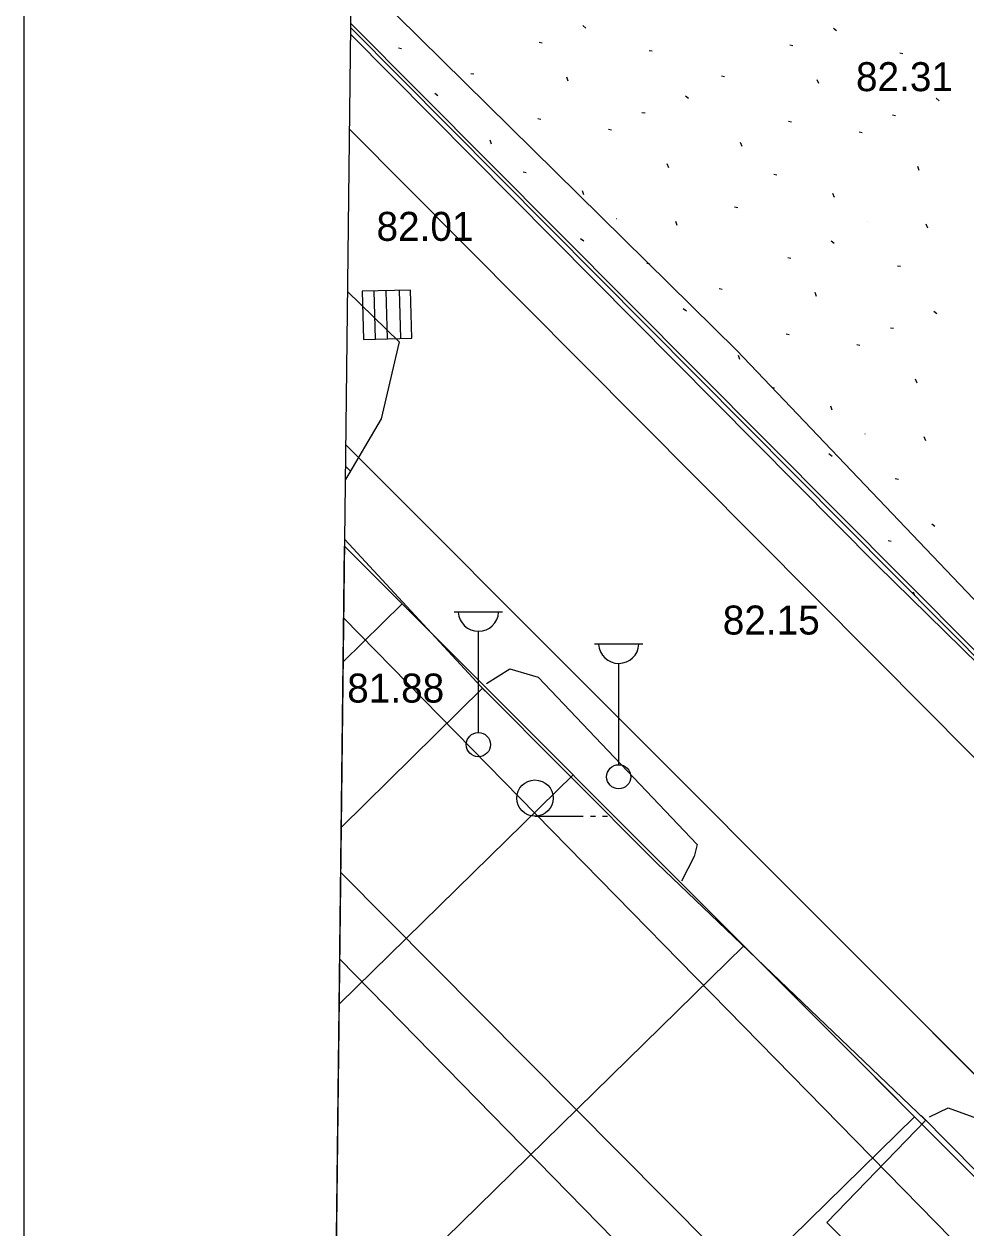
# Model space of a CAD drawing. Extents: x 412225 to 413380, y 4456471 to 4457189.
# Drawn here: x 412231.94 to 412270.91, y 4457020.97 to 4457070.8 of the extents above; entities that cross this region are included whole.
import ezdxf

# ---------------------------------------------------------------- set-up
doc = ezdxf.new("R2010")
doc.units = 0
for name, color, linetype in [('0_HALİHAZIR', 7, 'Continuous'), ('0_KADASTRO', 7, 'Continuous'), ('0_ÇERÇEVE', 7, 'Continuous'), ('ADA_KOCEPHE', 7, 'Continuous'), ('Default', 7, 'Continuous'), ('KALDIRIM', 7, 'Continuous'), ('Level 41', 7, 'Continuous'), ('PL_ORGANIZE_SANAYI', 7, 'Continuous')]:
    doc.layers.add(name, color=color, linetype=linetype)

msp = doc.modelspace()

# ---------------------------------------------------------------- linework, layer by layer
at = {"layer": '0_HALİHAZIR'}
for p, q in [((412247.924, 4457059.793), (412245.924, 4457059.739)), ((412247.924, 4457059.793), (412245.924, 4457059.739)), ((412245.924, 4457059.739), (412245.979, 4457057.74)), ((412245.924, 4457059.739), (412245.979, 4457057.74)), ((412246.483, 4457057.753), (412246.429, 4457059.753)), ((412246.978, 4457057.767), (412246.924, 4457059.766)), ((412247.526, 4457057.782), (412247.471, 4457059.781)), ((412247.978, 4457057.794), (412247.924, 4457059.793)), ((412247.978, 4457057.794), (412247.924, 4457059.793)), ((412245.979, 4457057.74), (412247.978, 4457057.794)), ((412245.979, 4457057.74), (412247.978, 4457057.794)), ((412249.738, 4457046.477), (412251.738, 4457046.477)), ((412250.738, 4457041.477), (412250.738, 4457045.67)), ((412255.544, 4457045.147), (412257.544, 4457045.147)), ((412256.544, 4457040.147), (412256.544, 4457044.34)), ((412253.079, 4457038.014), (412255.079, 4457038.014)), ((412255.379, 4457038.014), (412255.579, 4457038.014)), ((412255.879, 4457038.014), (412256.079, 4457038.014))]:
    msp.add_line(p, q, dxfattribs=at)
for points in [[(412245.481, 4457073.011), (412261.434, 4457057.293), (412283.218, 4457034.418)], [(412279.866, 4457036.012), (412267.233, 4457048.404), (412245.451, 4457070.384)], [(412245.327, 4457059.725), (412247.466, 4457057.655), (412246.718, 4457054.462), (412245.236, 4457051.946)], [(412245.444, 4457052.298), (412245.243, 4457052.498)], [(412251.02, 4457043.195), (412245.208, 4457049.473)], [(412251.076, 4457043.507), (412252.043, 4457044.112), (412253.218, 4457043.768), (412259.793, 4457036.839), (412259.665, 4457036.352), (412259.137, 4457035.324)], [(412250.906, 4457043.319), (412245.069, 4457037.565)], [(412250.764, 4457043.452), (412258.131, 4457036.06)], [(412245.047, 4457035.689), (412270.004, 4457010.531), (412244.459, 4456985.108)], [(412269.231, 4457025.449), (412258.131, 4457036.06)], [(412269.405, 4457025.577), (412270.172, 4457025.942), (412271.656, 4457025.414), (412279.189, 4457017.393)], [(412269.25, 4457025.429), (412265.155, 4457021.196), (412270.843, 4457015.454)], [(412269.06, 4457025.622), (412282.953, 4457011.57)]]:
    msp.add_lwpolyline(points, dxfattribs=at)
for centre, radius in [((412250.738, 4457040.977), 0.5), ((412256.544, 4457039.647), 0.5), ((412253.079, 4457038.764), 0.75)]:
    msp.add_circle(centre, radius, dxfattribs=at)
for centre in [(412250.738, 4457046.507), (412256.544, 4457045.177)]:
    msp.add_arc(centre, 0.837, 183.298, 356.9072, dxfattribs=at)
at = {"layer": '0_KADASTRO'}
for points in [[(412245.621, 4457084.985), (412262.788, 4457087.767), (412498.109, 4456849.333), (412486.377, 4456828.685), (412245.456, 4457070.818)], [(412243.099, 4456868.152), (412245.204, 4457049.185)], [(412245.204, 4457049.185), (412264.2, 4457030.16), (412335.02, 4456959.17), (412243.099, 4456868.152)]]:
    msp.add_lwpolyline(points, dxfattribs=at)
at = {"layer": '0_ÇERÇEVE'}
for points in [[(412231.94, 4457188.937), (413313.937, 4457188.937), (413313.937, 4456471.176), (412231.94, 4456471.176)], [(412246.74, 4457181.275), (413310.435, 4457168.98), (413302.463, 4456474.947), (412238.67, 4456487.241)]]:
    msp.add_lwpolyline(points, close=True, dxfattribs=at)
at = {"layer": 'ADA_KOCEPHE'}
for p, q in [((412285.694, 4457030.12), (412245.454, 4457070.642)), ((412245.204, 4457049.185), (412264.2, 4457030.16)), ((412264.018, 4457030.342), (412264.2, 4457030.16)), ((412264.2, 4457030.16), (412335.02, 4456959.17)), ((412264.2, 4457030.16), (412335.02, 4456959.17))]:
    msp.add_line(p, q, dxfattribs=at)
at = {"layer": 'Default'}
for p, q in [((412245.149, 4457044.409), (412247.587, 4457046.798)), ((412513.1, 4456772.743), (412245.17, 4457046.214)), ((412244.984, 4457030.248), (412254.653, 4457039.721)), ((412244.819, 4457016.087), (412261.719, 4457032.645)), ((412518.186, 4456753.263), (412245.006, 4457032.093)), ((412244.655, 4457001.926), (412268.783, 4457025.566))]:
    msp.add_line(p, q, dxfattribs=at)
at = {"layer": 'KALDIRIM'}
msp.add_line((412269.398, 4457042.314), (412245.405, 4457066.446), dxfattribs=at)
for points in [[(412245.253, 4457053.382), (412266.323, 4457032.279), (412337.147, 4456961.286), (412407.492, 4456890.39), (412481.052, 4456815.891), (412505.085, 4456791.687), (412506.388, 4456790.112), (412510.321, 4456783.97), (412512.973, 4456779.772), (412515.575, 4456774.629), (412518.184, 4456768.139), (412527.355, 4456723.622)], [(412492.963, 4456816.536), (412269.398, 4457042.314)], [(412268.299, 4457030.299), (412337.147, 4456961.286), (412407.492, 4456890.39), (412481.052, 4456815.891), (412505.085, 4456791.687), (412506.388, 4456790.112), (412510.321, 4456783.97), (412512.973, 4456779.772), (412515.575, 4456774.629), (412518.037, 4456768.506)]]:
    msp.add_lwpolyline(points, dxfattribs=at)
at = {"layer": 'Level 41'}
for p, q in [((412255.058, 4457070.737), (412255.184, 4457070.637)), ((412255.058, 4457070.737), (412255.184, 4457070.637)), ((412265.426, 4457070.631), (412265.552, 4457070.531)), ((412265.426, 4457070.631), (412265.552, 4457070.531)), ((412253.257, 4457070.051), (412253.383, 4457070.025)), ((412253.257, 4457070.051), (412253.383, 4457070.025)), ((412247.435, 4457069.816), (412247.561, 4457069.792)), ((412247.435, 4457069.816), (412247.561, 4457069.792)), ((412257.802, 4457069.71), (412257.928, 4457069.686)), ((412257.802, 4457069.71), (412257.928, 4457069.686)), ((412263.625, 4457069.945), (412263.751, 4457069.919)), ((412263.625, 4457069.945), (412263.751, 4457069.919)), ((412268.17, 4457069.604), (412268.296, 4457069.579)), ((412268.17, 4457069.604), (412268.296, 4457069.579)), ((412250.424, 4457068.761), (412250.549, 4457068.736)), ((412250.424, 4457068.761), (412250.549, 4457068.736)), ((412254.454, 4457068.441), (412254.391, 4457068.604)), ((412254.454, 4457068.441), (412254.391, 4457068.604)), ((412260.791, 4457068.655), (412260.916, 4457068.63)), ((412260.791, 4457068.655), (412260.916, 4457068.63)), ((412264.822, 4457068.335), (412264.758, 4457068.498)), ((412264.822, 4457068.335), (412264.758, 4457068.498)), ((412248.94, 4457067.939), (412249.066, 4457067.838)), ((412248.94, 4457067.939), (412249.066, 4457067.838)), ((412259.308, 4457067.833), (412259.434, 4457067.732)), ((412259.308, 4457067.833), (412259.434, 4457067.732)), ((412269.675, 4457067.727), (412269.801, 4457067.626)), ((412269.675, 4457067.727), (412269.801, 4457067.626)), ((412257.506, 4457067.145), (412257.632, 4457067.121)), ((412257.506, 4457067.145), (412257.632, 4457067.121)), ((412253.198, 4457066.885), (412253.324, 4457066.861)), ((412253.198, 4457066.885), (412253.324, 4457066.861)), ((412263.565, 4457066.779), (412263.691, 4457066.755)), ((412263.565, 4457066.779), (412263.691, 4457066.755)), ((412267.873, 4457067.039), (412267.999, 4457067.015)), ((412267.873, 4457067.039), (412267.999, 4457067.015)), ((412256.123, 4457066.446), (412256.249, 4457066.42)), ((412256.123, 4457066.446), (412256.249, 4457066.42)), ((412266.49, 4457066.34), (412266.616, 4457066.314)), ((412266.49, 4457066.34), (412266.616, 4457066.314)), ((412251.284, 4457065.836), (412251.22, 4457065.999)), ((412251.284, 4457065.836), (412251.22, 4457065.999)), ((412261.651, 4457065.73), (412261.587, 4457065.893)), ((412261.651, 4457065.73), (412261.587, 4457065.893)), ((412252.591, 4457064.687), (412252.717, 4457064.663)), ((412252.591, 4457064.687), (412252.717, 4457064.663)), ((412258.611, 4457064.846), (412258.548, 4457065.01)), ((412258.611, 4457064.846), (412258.548, 4457065.01)), ((412262.958, 4457064.581), (412263.084, 4457064.557)), ((412262.958, 4457064.581), (412263.084, 4457064.557)), ((412268.978, 4457064.74), (412268.915, 4457064.904)), ((412268.978, 4457064.74), (412268.915, 4457064.904)), ((412255.104, 4457063.733), (412255.041, 4457063.895)), ((412255.104, 4457063.733), (412255.041, 4457063.895)), ((412265.471, 4457063.627), (412265.409, 4457063.789)), ((412265.471, 4457063.627), (412265.409, 4457063.789)), ((412261.341, 4457063.23), (412261.467, 4457063.205)), ((412261.341, 4457063.23), (412261.467, 4457063.205)), ((412256.451, 4457062.755), (412256.46, 4457062.754)), ((412256.451, 4457062.755), (412256.46, 4457062.754)), ((412258.968, 4457062.46), (412258.905, 4457062.623)), ((412258.968, 4457062.46), (412258.905, 4457062.623)), ((412266.819, 4457062.649), (412266.828, 4457062.647)), ((412266.819, 4457062.649), (412266.828, 4457062.647)), ((412269.336, 4457062.354), (412269.272, 4457062.517)), ((412269.336, 4457062.354), (412269.272, 4457062.517)), ((412254.968, 4457061.932), (412255.094, 4457061.832)), ((412254.968, 4457061.932), (412255.094, 4457061.832)), ((412265.335, 4457061.826), (412265.462, 4457061.726)), ((412265.335, 4457061.826), (412265.462, 4457061.726)), ((412263.535, 4457061.139), (412263.661, 4457061.114)), ((412263.535, 4457061.139), (412263.661, 4457061.114)), ((412257.712, 4457060.905), (412257.838, 4457060.88)), ((412257.712, 4457060.905), (412257.838, 4457060.88)), ((412268.08, 4457060.799), (412268.206, 4457060.774)), ((412268.08, 4457060.799), (412268.206, 4457060.774)), ((412260.701, 4457059.85), (412260.826, 4457059.824)), ((412260.701, 4457059.85), (412260.826, 4457059.824)), ((412264.731, 4457059.529), (412264.668, 4457059.692)), ((412264.731, 4457059.529), (412264.668, 4457059.692)), ((412259.217, 4457059.027), (412259.344, 4457058.926)), ((412259.217, 4457059.027), (412259.344, 4457058.926)), ((412269.585, 4457058.921), (412269.711, 4457058.82)), ((412269.585, 4457058.921), (412269.711, 4457058.82)), ((412267.783, 4457058.234), (412267.909, 4457058.209)), ((412267.783, 4457058.234), (412267.909, 4457058.209)), ((412263.475, 4457057.974), (412263.601, 4457057.949)), ((412263.475, 4457057.974), (412263.601, 4457057.949)), ((412261.561, 4457056.924), (412261.497, 4457057.087)), ((412261.561, 4457056.924), (412261.497, 4457057.087)), ((412266.4, 4457057.534), (412266.526, 4457057.508)), ((412266.4, 4457057.534), (412266.526, 4457057.508)), ((412268.888, 4457055.935), (412268.825, 4457056.099)), ((412268.888, 4457055.935), (412268.825, 4457056.099)), ((412262.868, 4457055.776), (412262.994, 4457055.751)), ((412262.868, 4457055.776), (412262.994, 4457055.751)), ((412265.381, 4457054.821), (412265.319, 4457054.983)), ((412265.381, 4457054.821), (412265.319, 4457054.983)), ((412266.729, 4457053.844), (412266.737, 4457053.842)), ((412266.729, 4457053.844), (412266.737, 4457053.842)), ((412269.246, 4457053.548), (412269.182, 4457053.711)), ((412269.246, 4457053.548), (412269.182, 4457053.711)), ((412265.245, 4457053.02), (412265.371, 4457052.92)), ((412265.245, 4457053.02), (412265.371, 4457052.92)), ((412267.989, 4457051.993), (412268.115, 4457051.968)), ((412267.989, 4457051.993), (412268.115, 4457051.968)), ((412269.495, 4457050.115), (412269.621, 4457050.015)), ((412269.495, 4457050.115), (412269.621, 4457050.015)), ((412267.693, 4457049.428), (412267.819, 4457049.403)), ((412267.693, 4457049.428), (412267.819, 4457049.403)), ((412268.795, 4457047.137), (412268.735, 4457047.293)), ((412268.795, 4457047.137), (412268.735, 4457047.293))]:
    msp.add_line(p, q, dxfattribs=at)
at = {"layer": 'PL_ORGANIZE_SANAYI'}
for p, q in [((412245.204, 4457049.185), (412264.2, 4457030.16)), ((412264.2, 4457030.16), (412335.02, 4456959.17))]:
    msp.add_line(p, q, dxfattribs=at)

# ---------------------------------------------------------------- texts
at = {"layer": '0_HALİHAZIR'}
for s, p in [('82.31', (412266.361, 4457068.023)), ('82.01', (412246.521, 4457061.827)), ('82.15', (412260.849, 4457045.534)), ('81.88', (412245.309, 4457042.718))]:
    msp.add_text(s, height=1.2, dxfattribs=at).set_placement(p)

doc.saveas('drawing.dxf')
